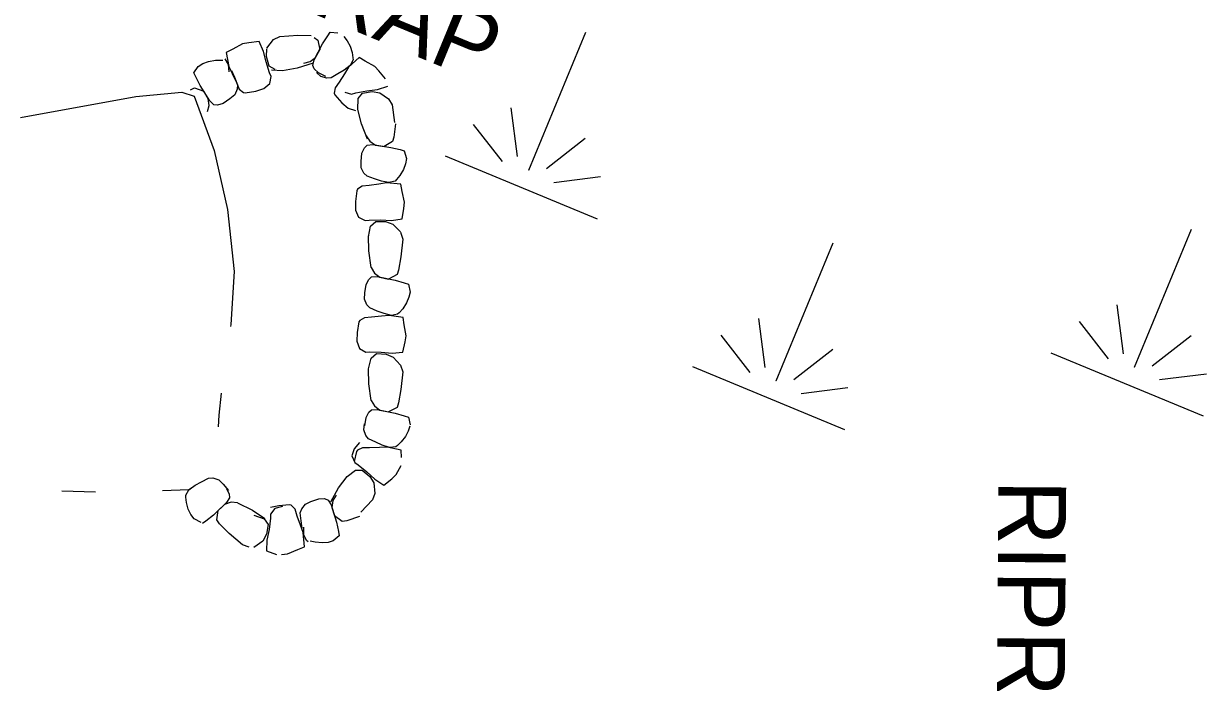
# Model space of a CAD drawing. Extents: x 589250 to 1188077, y 162953 to 363065.
# Drawn here: x 594317.4 to 594422, y 185129.9 to 185188.1 of the extents above; entities that cross this region are included whole.
import ezdxf

# ---------------------------------------------------------------- set-up
doc = ezdxf.new("R2010")
doc.units = 0
for name, color, linetype in [('E_DRN_RipRap', 7, 'Continuous'), ('E_DRN_RipRap_Text', 7, 'Continuous'), ('E_WTR_FlowLine', 7, 'Continuous'), ('E_WTR_Wetland', 7, 'Continuous')]:
    doc.layers.add(name, color=color, linetype=linetype)

# ---------------------------------------------------------------- blocks, each defined once
blk = doc.blocks.new('POINT_DISPLAY')
blk.add_line((0, 0), (0, 0))

msp = doc.modelspace()

# ---------------------------------------------------------------- linework, layer by layer
at = {"layer": 'E_DRN_RipRap'}
for p, q in [((594339.49, 185186.7), (594340.05, 185186.98)), ((594340.05, 185186.98), (594341.63, 185187.08)), ((594341.63, 185187.08), (594342.82, 185187.07)), ((594343.08, 185186.88), (594343.41, 185186.64)), ((594343.82, 185186.32), (594344.27, 185187.04)), ((594344.27, 185187.04), (594344.5, 185187.35)), ((594344.5, 185187.35), (594345.18, 185187.31)), ((594345.7, 185186.97), (594345.99, 185186.6)), ((594335.88, 185185.85), (594335.29, 185185.56)), ((594336.74, 185186.32), (594335.88, 185185.85)), ((594337.28, 185186.42), (594336.74, 185186.32)), ((594338.22, 185186.53), (594337.28, 185186.42)), ((594338.6, 185185.66), (594338.22, 185186.53)), ((594338.85, 185185.2), (594338.89, 185185.88)), ((594338.9, 185185.93), (594339.49, 185186.7)), ((594343.07, 185184.91), (594343.82, 185186.32)), ((594343.19, 185185.12), (594343.56, 185185.8)), ((594343.41, 185186.64), (594343.56, 185185.8)), ((594345.99, 185186.6), (594346.25, 185186.13)), ((594346.25, 185186.13), (594346.43, 185185.55)), ((594333.23, 185184.58), (594333.73, 185184.77)), ((594333.73, 185184.77), (594334.34, 185184.88)), ((594334.34, 185184.88), (594334.8, 185184.88)), ((594334.8, 185184.88), (594334.98, 185184.87)), ((594335.18, 185184.99), (594335.46, 185184.51)), ((594335.29, 185185.56), (594335.53, 185184.31)), ((594338.83, 185184.72), (594338.6, 185185.66)), ((594339.13, 185183.77), (594338.83, 185184.72)), ((594339.09, 185184.36), (594338.85, 185185.2)), ((594342.16, 185184.61), (594342.71, 185184.75)), ((594342.71, 185184.75), (594343.19, 185185.12)), ((594342.96, 185184.42), (594343.07, 185184.91)), ((594347.04, 185185.13), (594346.12, 185184.26)), ((594346.51, 185184.92), (594346.25, 185184.42)), ((594346.43, 185185.55), (594346.5, 185185.1)), ((594346.5, 185185.1), (594346.51, 185184.92)), ((594347.59, 185184.8), (594347.04, 185185.13)), ((594348.43, 185184.33), (594347.59, 185184.8)), ((594332.43, 185183.75), (594332.82, 185184.33)), ((594332.59, 185183.4), (594332.43, 185183.75)), ((594332.82, 185184.33), (594333.23, 185184.58)), ((594335.46, 185184.51), (594335.53, 185183.84)), ((594335.53, 185184.31), (594335.83, 185183.7)), ((594335.77, 185183.96), (594336.02, 185183.37)), ((594335.83, 185183.7), (594336.19, 185182.9)), ((594339.61, 185184.05), (594339.09, 185184.36)), ((594339.28, 185183.43), (594339.13, 185183.77)), ((594340.27, 185183.94), (594339.31, 185184.01)), ((594341.58, 185184.18), (594340.27, 185183.94)), ((594342.99, 185184.63), (594341.58, 185184.18)), ((594343.08, 185184.12), (594342.96, 185184.42)), ((594343.45, 185183.76), (594343.08, 185184.12)), ((594343.67, 185183.43), (594343.27, 185183.78)), ((594344.1, 185183.45), (594343.45, 185183.76)), ((594345.17, 185183.67), (594344.57, 185183.32)), ((594345.73, 185184.01), (594345.17, 185183.67)), ((594345.76, 185183.68), (594345.28, 185182.95)), ((594346.25, 185184.42), (594345.73, 185184.01)), ((594346.12, 185184.26), (594345.76, 185183.68)), ((594348.8, 185183.94), (594348.43, 185184.33)), ((594349.37, 185183.22), (594348.8, 185183.94)), ((594332.98, 185182.64), (594332.59, 185183.4)), ((594333.83, 185181.29), (594332.98, 185182.64)), ((594336.02, 185183.37), (594336.28, 185182.71)), ((594336.19, 185182.9), (594336.45, 185182.33)), ((594336.28, 185182.71), (594336.25, 185182.32)), ((594338.62, 185182.37), (594339.16, 185182.81)), ((594339.16, 185182.81), (594339.28, 185183.43)), ((594344.18, 185183.29), (594343.67, 185183.43)), ((594344.57, 185183.32), (594344.18, 185183.29)), ((594345.28, 185182.95), (594344.93, 185182.43)), ((594332.12, 185182.26), (594332.5, 185182.43)), ((594332.5, 185182.43), (594333.3, 185182.15)), ((594333.71, 185181.49), (594333.3, 185182.15)), ((594336.04, 185181.83), (594335.62, 185181.47)), ((594336.25, 185182.32), (594336.04, 185181.83)), ((594336.45, 185182.33), (594336.81, 185182.01)), ((594336.81, 185182.01), (594336.96, 185181.98)), ((594336.96, 185181.98), (594337.9, 185182.14)), ((594337.9, 185182.14), (594338.62, 185182.37)), ((594344.93, 185182.43), (594344.85, 185181.96)), ((594344.85, 185181.96), (594344.9, 185181.82)), ((594344.9, 185181.82), (594345.52, 185181.12)), ((594345.79, 185182.05), (594346.39, 185181.87)), ((594346.39, 185181.87), (594346.75, 185181.98)), ((594346.75, 185181.98), (594347.72, 185182.18)), ((594346.97, 185181.48), (594347.34, 185181.96)), ((594347.34, 185181.96), (594348.2, 185182.1)), ((594347.72, 185182.18), (594348.69, 185182.29)), ((594348.2, 185182.1), (594348.87, 185181.99)), ((594348.69, 185182.29), (594349.59, 185182.58)), ((594348.87, 185181.99), (594349.66, 185181.46)), ((594333.63, 185180.33), (594333.78, 185180.88)), ((594333.78, 185180.88), (594333.71, 185181.49)), ((594334.19, 185180.94), (594333.83, 185181.29)), ((594334.52, 185180.9), (594334.19, 185180.94)), ((594335.03, 185181.05), (594334.52, 185180.9)), ((594335.62, 185181.47), (594335.03, 185181.05)), ((594345.52, 185181.12), (594346.09, 185180.64)), ((594346.09, 185180.64), (594346.73, 185180.43)), ((594346.95, 185180.53), (594346.97, 185181.48)), ((594347.27, 185179.25), (594346.95, 185180.53)), ((594349.66, 185181.46), (594349.97, 185180.92)), ((594349.97, 185180.92), (594350.17, 185179.38)), ((594347.8, 185177.9), (594347.27, 185179.25)), ((594350.27, 185179.26), (594350.12, 185178.07)), ((594347.52, 185177.14), (594347.76, 185177.36)), ((594347.67, 185178.19), (594347.99, 185177.71)), ((594347.76, 185177.36), (594348.26, 185177.41)), ((594347.99, 185177.71), (594348.5, 185177.37)), ((594348.26, 185177.41), (594349.85, 185177.17)), ((594348.5, 185177.37), (594349.27, 185177.25)), ((594350, 185177.68), (594349.27, 185177.25)), ((594350.12, 185178.07), (594350, 185177.68)), ((594347.24, 185175.92), (594347.3, 185176.65)), ((594347.3, 185176.65), (594347.52, 185177.14)), ((594349.85, 185177.17), (594350.67, 185176.97)), ((594350.67, 185176.97), (594351.04, 185176.86)), ((594351.04, 185176.86), (594351.23, 185176.19)), ((594347.24, 185175.37), (594347.24, 185175.92)), ((594347.47, 185174.88), (594347.24, 185175.37)), ((594351.15, 185175.72), (594350.97, 185175.21)), ((594351.23, 185176.19), (594351.15, 185175.72)), ((594347.75, 185174.61), (594347.47, 185174.88)), ((594348.41, 185174.38), (594347.75, 185174.61)), ((594349.03, 185174.18), (594348.41, 185174.38)), ((594350.36, 185174.32), (594350.23, 185174.18)), ((594350.65, 185174.67), (594350.36, 185174.32)), ((594350.97, 185175.21), (594350.65, 185174.67)), ((594346.84, 185173.33), (594346.73, 185172.39)), ((594346.91, 185173.47), (594346.84, 185173.33)), ((594347.32, 185173.73), (594346.91, 185173.47)), ((594347.94, 185173.81), (594347.32, 185173.73)), ((594348.8, 185173.93), (594347.94, 185173.81)), ((594349.48, 185174.04), (594348.8, 185173.93)), ((594349.69, 185174.05), (594349.03, 185174.18)), ((594350.74, 185173.92), (594349.48, 185174.04)), ((594350.23, 185174.18), (594349.69, 185174.05)), ((594350.86, 185173.27), (594350.74, 185173.92)), ((594351.06, 185172.31), (594350.86, 185173.27)), ((594346.73, 185172.39), (594346.74, 185171.63)), ((594351.01, 185171.76), (594351.06, 185172.31)), ((594346.74, 185171.63), (594347.01, 185170.99)), ((594350.85, 185170.84), (594351.01, 185171.76)), ((594347.01, 185170.99), (594347.58, 185170.7)), ((594347.58, 185170.7), (594347.94, 185170.74)), ((594347.88, 185169.25), (594348.07, 185170.2)), ((594347.94, 185170.74), (594348.93, 185170.77)), ((594348.07, 185170.2), (594348.52, 185170.62)), ((594348.52, 185170.62), (594349.39, 185170.61)), ((594348.93, 185170.77), (594349.91, 185170.71)), ((594349.39, 185170.61), (594350.03, 185170.38)), ((594349.91, 185170.71), (594350.85, 185170.84)), ((594350.03, 185170.38), (594350.72, 185169.7)), ((594347.9, 185168.02), (594347.87, 185169.35)), ((594350.72, 185169.66), (594350.91, 185169.06)), ((594350.91, 185169.06), (594350.75, 185167.49)), ((594348.11, 185166.55), (594347.9, 185168.02)), ((594350.75, 185167.49), (594350.54, 185166.32)), ((594348.11, 185166.55), (594348.4, 185166.06)), ((594348.4, 185166.06), (594348.89, 185165.69)), ((594350.41, 185165.93), (594349.65, 185165.53)), ((594350.54, 185166.32), (594350.41, 185165.93)), ((594347.56, 185164.3), (594347.66, 185165.03)), ((594347.66, 185165.03), (594347.9, 185165.5)), ((594347.9, 185165.5), (594348.16, 185165.71)), ((594348.16, 185165.71), (594348.66, 185165.74)), ((594348.66, 185165.74), (594350.23, 185165.43)), ((594348.89, 185165.69), (594349.65, 185165.53)), ((594350.23, 185165.43), (594351.04, 185165.19)), ((594351.04, 185165.19), (594351.41, 185165.06)), ((594351.41, 185165.06), (594351.56, 185164.38)), ((594347.53, 185163.75), (594347.56, 185164.3)), ((594351.46, 185163.91), (594351.25, 185163.41)), ((594351.56, 185164.38), (594351.46, 185163.91)), ((594347.74, 185163.25), (594347.53, 185163.75)), ((594348, 185162.97), (594347.74, 185163.25)), ((594348.66, 185162.7), (594348, 185162.97)), ((594350.91, 185162.89), (594350.59, 185162.55)), ((594351.25, 185163.41), (594350.91, 185162.89)), ((594347.03, 185161.74), (594346.87, 185160.79)), ((594347.11, 185161.87), (594347.03, 185161.74)), ((594347.53, 185162.1), (594347.11, 185161.87)), ((594348.16, 185162.16), (594347.53, 185162.1)), ((594349.02, 185162.23), (594348.16, 185162.16)), ((594349.26, 185162.47), (594348.66, 185162.7)), ((594349.7, 185162.31), (594349.02, 185162.23)), ((594349.91, 185162.31), (594349.26, 185162.47)), ((594350.96, 185162.13), (594349.7, 185162.31)), ((594350.46, 185162.42), (594349.91, 185162.31)), ((594350.59, 185162.55), (594350.46, 185162.42)), ((594351.04, 185161.48), (594350.96, 185162.13)), ((594346.87, 185160.79), (594346.85, 185160.04)), ((594351.2, 185160.51), (594351.04, 185161.48)), ((594346.85, 185160.04), (594347.08, 185159.38)), ((594350.91, 185159.05), (594351.12, 185159.96)), ((594351.12, 185159.96), (594351.2, 185160.51)), ((594347.08, 185159.38), (594347.64, 185159.07)), ((594347.64, 185159.07), (594348, 185159.09)), ((594347.87, 185157.6), (594348.11, 185158.54)), ((594348, 185159.09), (594349, 185159.07)), ((594348.11, 185158.54), (594348.58, 185158.94)), ((594348.58, 185158.94), (594349.44, 185158.89)), ((594349, 185159.07), (594349.96, 185158.97)), ((594349.44, 185158.89), (594350.07, 185158.62)), ((594349.96, 185158.97), (594350.91, 185159.05)), ((594350.07, 185158.62), (594350.72, 185157.92)), ((594347.9, 185156.27), (594347.87, 185157.6)), ((594350.72, 185157.92), (594350.91, 185157.32)), ((594350.91, 185157.32), (594350.75, 185155.75)), ((594348.11, 185154.8), (594347.9, 185156.27)), ((594350.75, 185155.75), (594350.54, 185154.57)), ((594348.11, 185154.8), (594348.4, 185154.31)), ((594350.54, 185154.57), (594350.41, 185154.18)), ((594347.66, 185153.28), (594347.9, 185153.76)), ((594347.9, 185153.76), (594348.16, 185153.97)), ((594348.16, 185153.97), (594348.66, 185153.99)), ((594348.4, 185154.31), (594348.89, 185153.94)), ((594348.66, 185153.99), (594350.23, 185153.68)), ((594348.89, 185153.94), (594349.65, 185153.78)), ((594350.41, 185154.18), (594349.65, 185153.78)), ((594350.23, 185153.68), (594351.04, 185153.44)), ((594351.04, 185153.44), (594351.41, 185153.31)), ((594351.41, 185153.31), (594351.56, 185152.63)), ((594347.47, 185152.2), (594347.54, 185152.73)), ((594347.56, 185152.55), (594347.66, 185153.28)), ((594351.54, 185152.52), (594351.4, 185152.07)), ((594347.65, 185151.7), (594347.47, 185152.2)), ((594347.89, 185151.4), (594347.65, 185151.7)), ((594348.52, 185151.1), (594347.89, 185151.4)), ((594351.16, 185151.6), (594350.78, 185151.12)), ((594351.4, 185152.07), (594351.16, 185151.6)), ((594346.6, 185150.51), (594346.41, 185149.88)), ((594347.07, 185151.07), (594346.6, 185150.51)), ((594346.83, 185150.28), (594346.6, 185149.38)), ((594346.91, 185150.4), (594346.83, 185150.28)), ((594347.35, 185150.6), (594346.91, 185150.4)), ((594347.98, 185150.61), (594347.35, 185150.6)), ((594348.85, 185150.62), (594347.98, 185150.61)), ((594349.1, 185150.83), (594348.52, 185151.1)), ((594349.53, 185150.65), (594348.85, 185150.62)), ((594349.74, 185150.63), (594349.1, 185150.83)), ((594350.77, 185150.38), (594349.53, 185150.65)), ((594350.3, 185150.7), (594349.74, 185150.63)), ((594350.44, 185150.81), (594350.3, 185150.7)), ((594350.78, 185151.12), (594350.44, 185150.81)), ((594350.8, 185149.74), (594350.77, 185150.38)), ((594346.41, 185149.88), (594346.66, 185149.31)), ((594346.66, 185149.31), (594346.97, 185149.1)), ((594346.97, 185149.1), (594347.74, 185148.48)), ((594345.23, 185147.05), (594345.99, 185148.06)), ((594345.99, 185148.06), (594346.73, 185148.63)), ((594346.73, 185148.63), (594347.33, 185148.64)), ((594347.33, 185148.64), (594347.99, 185148.07)), ((594347.74, 185148.48), (594348.45, 185147.82)), ((594347.99, 185148.07), (594348.34, 185147.5)), ((594349.95, 185147.86), (594350.33, 185148.23)), ((594350.33, 185148.23), (594350.78, 185149.05)), ((594331.99, 185146.9), (594332.54, 185147.3)), ((594332.54, 185147.3), (594333.11, 185147.6)), ((594333.11, 185147.6), (594333.73, 185147.93)), ((594333.73, 185147.93), (594334.12, 185147.94)), ((594334.12, 185147.94), (594334.63, 185147.77)), ((594334.63, 185147.77), (594335.02, 185147.4)), ((594335.02, 185147.4), (594335.5, 185146.84)), ((594344.54, 185145.82), (594345.23, 185147.05)), ((594348.34, 185147.5), (594348.44, 185146.57)), ((594348.45, 185147.82), (594349.25, 185147.3)), ((594349.25, 185147.3), (594349.95, 185147.86)), ((594331.71, 185146.42), (594331.99, 185146.9)), ((594331.72, 185146.24), (594331.71, 185146.42)), ((594331.77, 185145.78), (594331.72, 185146.24)), ((594335.31, 185146.98), (594335.56, 185146.52)), ((594335.58, 185146.18), (594335.32, 185145.76)), ((594335.56, 185146.52), (594335.58, 185146.18)), ((594342.79, 185145.85), (594343.48, 185146.1)), ((594343.48, 185146.1), (594344, 185146.11)), ((594344, 185146.11), (594344.31, 185145.98)), ((594344.31, 185145.98), (594344.57, 185145.56)), ((594345.01, 185146.41), (594344.72, 185145.93)), ((594348.24, 185146), (594347.19, 185144.92)), ((594348.44, 185146.57), (594348.24, 185146)), ((594331.94, 185145.18), (594331.77, 185145.78)), ((594332.17, 185144.7), (594331.94, 185145.18)), ((594335.32, 185145.76), (594334.16, 185144.65)), ((594334.46, 185144.22), (594334.58, 185145.06)), ((594335.14, 185145.6), (594334.58, 185145.06)), ((594335.72, 185145.79), (594335.14, 185145.6)), ((594336.29, 185145.75), (594335.72, 185145.79)), ((594336.29, 185145.75), (594337.61, 185145.08)), ((594337.61, 185145.08), (594338.72, 185144.34)), ((594339.95, 185145.48), (594339.21, 185145.33)), ((594339.59, 185145.25), (594339.22, 185144.74)), ((594340.27, 185145.42), (594339.59, 185145.25)), ((594340.9, 185145.56), (594339.95, 185145.48)), ((594341.05, 185145.52), (594340.9, 185145.56)), ((594341.38, 185145.17), (594341.05, 185145.52)), ((594341.58, 185144.57), (594341.38, 185145.17)), ((594341.84, 185144.84), (594341.97, 185145.2)), ((594341.97, 185145.2), (594342.3, 185145.62)), ((594342.3, 185145.62), (594342.79, 185145.85)), ((594344.57, 185145.56), (594345.04, 185144.03)), ((594344.72, 185145.93), (594344.64, 185145.33)), ((594344.64, 185145.33), (594344.86, 185144.58)), ((594332.46, 185144.32), (594332.17, 185144.7)), ((594333.07, 185143.99), (594332.46, 185144.32)), ((594333.5, 185144.12), (594333.18, 185143.9)), ((594334.16, 185144.65), (594333.5, 185144.12)), ((594334.71, 185143.89), (594334.46, 185144.22)), ((594335.55, 185143.04), (594334.71, 185143.89)), ((594337.74, 185144.65), (594338.65, 185144.32)), ((594338.65, 185144.32), (594338.99, 185143.82)), ((594339.21, 185144.37), (594339.08, 185143.38)), ((594339.22, 185144.74), (594339.21, 185144.37)), ((594341.87, 185143.75), (594341.58, 185144.57)), ((594341.92, 185144.14), (594341.84, 185144.84)), ((594342.01, 185143.5), (594341.92, 185144.14)), ((594345.56, 185144.1), (594344.86, 185144.58)), ((594345.04, 185144.03), (594345.22, 185143.2)), ((594345.96, 185144.16), (594345.56, 185144.1)), ((594347.09, 185144.53), (594345.96, 185144.16)), ((594336.74, 185142.02), (594335.55, 185143.04)), ((594338.85, 185142.96), (594338.53, 185142.36)), ((594338.99, 185143.82), (594338.85, 185142.96)), ((594339.08, 185143.38), (594338.88, 185142.43)), ((594342.11, 185143.11), (594341.87, 185143.75)), ((594342.23, 185141.84), (594342.11, 185143.11)), ((594342.16, 185142.91), (594342.15, 185143.58)), ((594342.39, 185142.4), (594342.16, 185142.91)), ((594345.22, 185143.2), (594345.28, 185142.82)), ((594337.33, 185141.82), (594336.74, 185142.02)), ((594338.53, 185142.36), (594337.75, 185141.78)), ((594338.88, 185142.43), (594338.86, 185141.49)), ((594341.62, 185141.61), (594342.23, 185141.84)), ((594342.55, 185142.3), (594342.39, 185142.4)), ((594343.15, 185142.25), (594342.71, 185142.36)), ((594343.77, 185142.19), (594343.15, 185142.25)), ((594344.3, 185142.24), (594343.77, 185142.19)), ((594344.76, 185142.37), (594344.3, 185142.24)), ((594345.28, 185142.82), (594344.76, 185142.37)), ((594338.86, 185141.49), (594339.75, 185141.18)), ((594340.17, 185141.16), (594340.72, 185141.22)), ((594340.72, 185141.22), (594341.62, 185141.61))]:
    msp.add_line(p, q, dxfattribs=at)
at = {"layer": 'E_WTR_FlowLine'}
for p, q in [((594317.1, 185179.8), (594327.31, 185181.66)), ((594327.31, 185181.66), (594331.36, 185182.04)), ((594331.36, 185182.04), (594332.46, 185181.71)), ((594332.46, 185181.71), (594334.22, 185176.88)), ((594334.22, 185176.88), (594335.4, 185171.69)), ((594335.4, 185171.69), (594336, 185166.19)), ((594336, 185166.19), (594335.69, 185161.5)), ((594335.69, 185161.5), (594335.66, 185161.32)), ((594334.85, 185155.43), (594334.64, 185153.48)), ((594334.64, 185153.48), (594334.59, 185152.47)), ((594332.52, 185147.25), (594331.99, 185146.9)), ((594323.72, 185146.68), (594320.75, 185146.76)), ((594331.99, 185146.9), (594329.66, 185146.81))]:
    msp.add_line(p, q, dxfattribs=at)
at = {"layer": 'E_WTR_Wetland'}
for p, q in [((594367.07, 185187.34), (594362.03, 185175.13)), ((594361.06, 185176.35), (594360.51, 185180.68)), ((594357.15, 185179.2), (594359.71, 185175.91)), ((594363.62, 185175.29), (594367.06, 185177.97)), ((594354.65, 185176.42), (594368.11, 185170.86)), ((594368.4, 185174.55), (594364.27, 185174.03)), ((594420.67, 185169.91), (594415.63, 185157.7)), ((594388.96, 185168.69), (594383.92, 185156.49)), ((594414.67, 185158.92), (594414.11, 185163.25)), ((594382.96, 185157.71), (594382.4, 185162.04)), ((594410.75, 185161.77), (594413.31, 185158.48)), ((594379.04, 185160.56), (594381.61, 185157.27)), ((594417.22, 185157.86), (594420.67, 185160.54)), ((594385.51, 185156.65), (594388.96, 185159.33)), ((594408.25, 185158.99), (594421.71, 185153.43)), ((594376.55, 185157.78), (594390, 185152.22)), ((594422.01, 185157.12), (594417.87, 185156.6)), ((594390.3, 185155.91), (594386.16, 185155.39))]:
    msp.add_line(p, q, dxfattribs=at)

# ---------------------------------------------------------------- block references
at = {"layer": 'E_WTR_Wetland', "rotation": 22.44785791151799}
for p in [(594362.51, 185176.3), (594362.03, 185175.13), (594360.97, 185173.81), (594361.43, 185173.62), (594361.48, 185173.6), (594416.11, 185158.87), (594384.4, 185157.65), (594415.63, 185157.7), (594383.92, 185156.49), (594414.57, 185156.38), (594415.03, 185156.19), (594415.08, 185156.17), (594382.87, 185155.17), (594383.32, 185154.98), (594383.38, 185154.96)]:
    msp.add_blockref('POINT_DISPLAY', p, dxfattribs=at)

# ---------------------------------------------------------------- texts
at = {"layer": 'E_DRN_RipRap_Text'}
for rotation, p in [(337.5521, (594330.35, 185194.21)), (269.6006, (594403.61, 185147.79))]:
    msp.add_text('RIPRAP', height=6, rotation=rotation, dxfattribs=at).set_placement(p)

doc.saveas('drawing.dxf')
